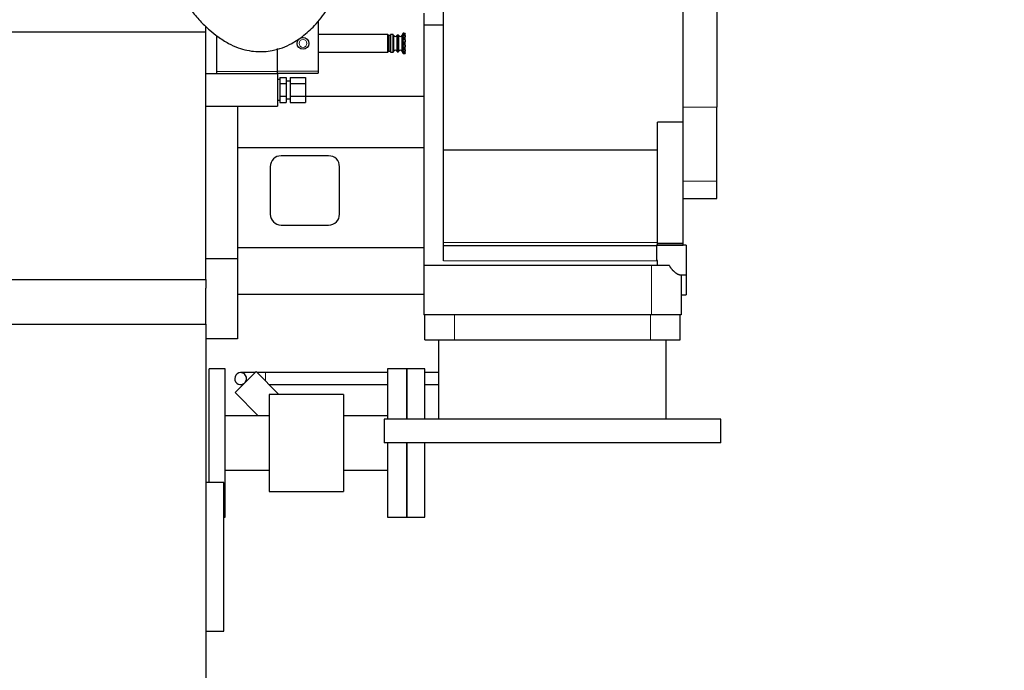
# Model space of a CAD drawing. Header units: inches. Extents: x 0 to 17820, y -10 to 12600.
# Tile 332 of 338: x 15421 to 16416, y 7963 to 8620. Entities that reach past the tile are written whole.
import ezdxf

# ---------------------------------------------------------------- set-up
doc = ezdxf.new("R2010")
doc.units = ezdxf.units.IN
doc.layers.add('1', color=7, linetype='Continuous', true_color=0xffffff)
doc.layers.add('254', color=7, linetype='Continuous', true_color=0xffffff)
doc.styles.add('latin_extended', font='simplex.shx')
doc.dimstyles.get("Standard").update_dxf_attribs({"dimtxt": 0.18, "dimasz": 0.18, "dimexe": 0.18, "dimexo": 0.0625, "dimgap": 0.09, "dimtad": 0, "dimtih": 1, "dimtoh": 1, "dimdec": 4, "dimzin": 0, "dimdsep": 46, "dimtxsty": 'Standard', "dimcen": 0.09, "dimadec": 0, "dimazin": 0, "dimtfac": 1, "dimtdec": 4, "dimtofl": 0, "dimtmove": 0, "dimatfit": 3, "dimfxl": 1, "dimtolj": 1, "dimtzin": 0, "dimarcsym": 0})

# ---------------------------------------------------------------- blocks, each defined once
blk = doc.blocks.new('_U1')
at = {"layer": '254', "color": 3, "linetype": 'Continuous', "lineweight": 13, "transparency": 16777216}
for p, q in [((11939.41, 8917.87), (11939.41, 7090.21)), ((15609.41, 8535.85), (15609.41, 7090.21)), ((12044.41, 7120.21), (15504.41, 7120.21))]:
    blk.add_line(p, q, dxfattribs=at)
at = {"layer": '254', "color": 3, "transparency": 16777216}
for points in [[(12044.41, 7137.71), (12044.41, 7102.71), (11939.41, 7120.21)], [(15504.41, 7102.71), (15504.41, 7137.71), (15609.41, 7120.21)]]:
    blk.add_solid(points, dxfattribs=at)
at = {"layer": 'Defpoints', "color": 0, "transparency": 16777216}
for p in [(11939.41, 8947.87), (15609.41, 8565.85), (15609.41, 7120.21)]:
    blk.add_point(p, dxfattribs=at)
at = {"layer": '254', "color": 2, "lineweight": 13, "transparency": 16777216, "insert": (13589.41, 7277.71), "char_height": 105, "attachment_point": 1, "style": 'latin_extended'}
blk.add_mtext('\\A1;3670', dxfattribs=at)
blk = doc.blocks.new('_U5')
at = {"layer": '254', "color": 3, "linetype": 'Continuous', "lineweight": 13, "transparency": 16777216}
for p, q in [((16850.98, 10328.58), (16850.98, 7090.21)), ((15609.41, 8535.85), (15609.41, 7090.21)), ((15714.41, 7120.21), (16745.98, 7120.21))]:
    blk.add_line(p, q, dxfattribs=at)
at = {"layer": '254', "color": 3, "transparency": 16777216}
for points in [[(15714.41, 7137.71), (15714.41, 7102.71), (15609.41, 7120.21)], [(16745.98, 7102.71), (16745.98, 7137.71), (16850.98, 7120.21)]]:
    blk.add_solid(points, dxfattribs=at)
at = {"layer": 'Defpoints', "color": 0, "transparency": 16777216}
for p in [(16850.98, 10358.58), (15609.41, 8565.85), (16850.98, 7120.21)]:
    blk.add_point(p, dxfattribs=at)
at = {"layer": '254', "color": 2, "lineweight": 13, "transparency": 16777216, "insert": (16055.2, 7277.71), "char_height": 105, "attachment_point": 1, "style": 'latin_extended'}
blk.add_mtext('\\A1;1242', dxfattribs=at)
blk = doc.blocks.new('_U8')
at = {"layer": '254', "color": 3, "linetype": 'Continuous', "lineweight": 13, "transparency": 16777216}
for p, q in [((15609.41, 8637.85), (15609.41, 11506.59)), ((16376.48, 11160.29), (16376.48, 11506.59)), ((15714.41, 11476.59), (16271.48, 11476.59))]:
    blk.add_line(p, q, dxfattribs=at)
at = {"layer": '254', "color": 3, "transparency": 16777216}
for points in [[(15714.41, 11494.09), (15714.41, 11459.09), (15609.41, 11476.59)], [(16271.48, 11459.09), (16271.48, 11494.09), (16376.48, 11476.59)]]:
    blk.add_solid(points, dxfattribs=at)
at = {"layer": 'Defpoints', "color": 0, "transparency": 16777216}
for p in [(16376.48, 11476.59), (16376.48, 11130.29), (15609.41, 8607.85)]:
    blk.add_point(p, dxfattribs=at)
at = {"layer": '254', "color": 2, "lineweight": 13, "transparency": 16777216, "insert": (15857.95, 11634.09), "char_height": 105, "attachment_point": 1, "style": 'latin_extended'}
blk.add_mtext('\\A1;767', dxfattribs=at)

msp = doc.modelspace()

# ---------------------------------------------------------------- linework, layer by layer
at = {"layer": '1', "color": 2, "linetype": 'Continuous', "lineweight": 25}
for p, q in [((15849.413, 8615.091), (15849.413, 8681.065)), ((16125.413, 8664.285), (16125.413, 8531.832)), ((16091.413, 8516.94), (16091.413, 8634.807)), ((15829.413, 8626.854), (15829.413, 8542.854)), ((15609.413, 8607.854), (15609.413, 8613.411)), ((15722.913, 8619.145), (15722.913, 8568.354)), ((15829.413, 8615.091), (15849.413, 8615.091)), ((15849.413, 8376.899), (15849.413, 8615.091)), ((12539.458, 8607.854), (15609.413, 8607.854)), ((15609.413, 8357.854), (15609.413, 8607.854)), ((15620.413, 8567.854), (15620.413, 8603.973)), ((15793.013, 8605.354), (15722.913, 8605.354)), ((15794.213, 8604.154), (15793.013, 8605.354)), ((15793.013, 8587.354), (15793.013, 8605.354)), ((15795.713, 8604.354), (15794.213, 8604.354)), ((15794.213, 8588.354), (15794.213, 8604.354)), ((15795.713, 8587.854), (15795.713, 8604.854)), ((15798.216, 8605.354), (15796.213, 8605.354)), ((15799.197, 8604.154), (15798.649, 8605.104)), ((15802.517, 8604.654), (15802.228, 8604.154)), ((15803.735, 8604.754), (15802.69, 8604.754)), ((15804.197, 8604.154), (15803.909, 8604.654)), ((15808.643, 8606.604), (15807.228, 8604.154)), ((15809.313, 8606.604), (15808.643, 8606.604)), ((15808.643, 8586.104), (15808.643, 8606.604)), ((15809.313, 8606.604), (15809.313, 8606.47)), ((15810.713, 8606.476), (15809.313, 8606.476)), ((15809.313, 8604.289), (15809.313, 8605.94)), ((15809.313, 8599.981), (15809.313, 8602.842)), ((15810.713, 8606.47), (15810.713, 8606.476)), ((15810.713, 8606.47), (15810.713, 8605.94)), ((15810.713, 8605.747), (15810.713, 8605.94)), ((15810.713, 8604.401), (15810.713, 8605.747)), ((15810.713, 8604.289), (15810.713, 8604.401)), ((15810.713, 8604.289), (15810.713, 8602.842)), ((15810.713, 8602.555), (15810.713, 8602.842)), ((15810.713, 8600.222), (15810.713, 8602.555)), ((15681.913, 8567.854), (15681.913, 8591.129)), ((15809.313, 8594.702), (15809.313, 8598.006)), ((15809.313, 8589.865), (15809.313, 8592.726)), ((15810.713, 8599.981), (15810.713, 8600.222)), ((15810.713, 8599.981), (15810.713, 8598.006)), ((15810.713, 8597.701), (15810.713, 8598.006)), ((15810.713, 8595.007), (15810.713, 8597.701)), ((15810.713, 8594.702), (15810.713, 8595.007)), ((15810.713, 8594.702), (15810.713, 8592.726)), ((15810.713, 8592.485), (15810.713, 8592.726)), ((15810.713, 8590.153), (15810.713, 8592.485)), ((15722.913, 8587.354), (15793.013, 8587.354)), ((15793.013, 8587.354), (15794.213, 8588.554)), ((15794.213, 8588.354), (15795.713, 8588.354)), ((15796.213, 8587.354), (15798.216, 8587.354)), ((15798.649, 8587.604), (15799.197, 8588.554)), ((15802.228, 8588.554), (15802.517, 8588.054)), ((15802.69, 8587.954), (15803.735, 8587.954)), ((15803.909, 8588.054), (15804.197, 8588.554)), ((15807.228, 8588.554), (15808.643, 8586.104)), ((15808.643, 8586.104), (15809.313, 8586.104)), ((15809.313, 8586.767), (15809.313, 8588.419)), ((15809.313, 8586.104), (15809.313, 8586.238)), ((15809.313, 8586.231), (15810.713, 8586.231)), ((15810.713, 8589.865), (15810.713, 8590.153)), ((15810.713, 8589.865), (15810.713, 8588.419)), ((15810.713, 8588.307), (15810.713, 8588.419)), ((15810.713, 8586.96), (15810.713, 8588.307)), ((15810.713, 8586.767), (15810.713, 8586.96)), ((15810.713, 8586.767), (15810.713, 8586.238)), ((15810.713, 8586.231), (15810.713, 8586.238)), ((15609.413, 8565.854), (15681.913, 8565.854)), ((15620.413, 8565.854), (15620.413, 8567.854)), ((15681.913, 8565.854), (15681.913, 8567.854)), ((15681.913, 8566.354), (15722.913, 8566.354)), ((15681.913, 8565.854), (15681.913, 8532.854)), ((15684.013, 8562.055), (15690.413, 8562.055)), ((15684.013, 8562.055), (15684.013, 8555.705)), ((15690.413, 8562.055), (15690.413, 8555.705)), ((15694.413, 8562.055), (15694.413, 8555.705)), ((15694.413, 8562.055), (15709.913, 8562.055)), ((15709.913, 8562.055), (15709.913, 8555.705)), ((15722.913, 8568.354), (15722.913, 8566.354)), ((15684.013, 8559.854), (15681.913, 8559.854)), ((15684.013, 8555.705), (15684.013, 8543.003)), ((15684.013, 8555.705), (15690.413, 8555.705)), ((15694.413, 8558.354), (15690.413, 8558.354)), ((15690.413, 8555.705), (15690.413, 8543.003)), ((15694.413, 8555.705), (15694.413, 8543.003)), ((15694.413, 8555.705), (15709.913, 8555.705)), ((15709.913, 8555.705), (15709.913, 8543.003)), ((15684.013, 8543.003), (15690.413, 8543.003)), ((15684.013, 8543.003), (15684.013, 8536.652)), ((15690.413, 8543.003), (15690.413, 8536.652)), ((15694.413, 8543.003), (15694.413, 8536.652)), ((15694.413, 8543.003), (15709.913, 8543.003)), ((15709.913, 8543.003), (15709.913, 8536.652)), ((15829.413, 8542.854), (15709.915, 8542.854)), ((15829.413, 8542.854), (15829.413, 8490.854)), ((15609.413, 8532.854), (15681.913, 8532.854)), ((15641.413, 8532.866), (15641.413, 8378.795)), ((15681.913, 8538.854), (15684.013, 8538.854)), ((15684.013, 8536.652), (15690.413, 8536.652)), ((15690.413, 8540.354), (15694.413, 8540.354)), ((15694.413, 8536.652), (15709.913, 8536.652)), ((16125.413, 8457.268), (16125.413, 8531.832)), ((16065.413, 8488.544), (16065.413, 8516.94)), ((16091.413, 8516.94), (16065.413, 8516.94)), ((16091.413, 8394.168), (16091.413, 8516.94)), ((15829.413, 8490.854), (15641.413, 8490.854)), ((15733.413, 8482.854), (15685.413, 8482.854)), ((15829.413, 8490.854), (15829.413, 8390.069)), ((16065.413, 8488.544), (15849.413, 8488.544)), ((16065.413, 8395.221), (16065.413, 8488.544)), ((15674.413, 8471.854), (15674.413, 8423.854)), ((15744.413, 8423.854), (15744.413, 8471.854)), ((16125.413, 8439.722), (16125.413, 8457.268)), ((16091.413, 8439.722), (16125.413, 8439.722)), ((15685.413, 8412.854), (15733.413, 8412.854)), ((16094.413, 8392.591), (16064.413, 8392.591)), ((16064.413, 8392.591), (16064.413, 8377.246)), ((16065.413, 8392.591), (16065.413, 8395.221)), ((16091.413, 8394.168), (16065.413, 8394.168)), ((16065.413, 8392.729), (16091.413, 8392.729)), ((16091.413, 8392.729), (16091.413, 8394.168)), ((16094.413, 8392.591), (16094.413, 8362.591)), ((15829.413, 8390.069), (15641.413, 8390.069)), ((15829.413, 8390.069), (15829.413, 8367.353)), ((16064.413, 8391.899), (15849.413, 8391.899)), ((15641.413, 8378.795), (15609.413, 8378.795)), ((15641.413, 8378.795), (15641.413, 8297.854)), ((16065.413, 8377.246), (16064.413, 8377.246)), ((16065.413, 8376.899), (16065.413, 8377.246)), ((16065.413, 8372.099), (16065.413, 8376.899)), ((16059.413, 8372.099), (15829.413, 8372.099)), ((15829.413, 8367.353), (15829.413, 8322.099)), ((16077.468, 8372.099), (16059.413, 8372.099)), ((16087.625, 8362.591), (16094.413, 8362.591)), ((16089.413, 8362.591), (16089.413, 8322.099)), ((16094.413, 8362.59), (16094.413, 8342.599)), ((14985.284, 8357.854), (15609.413, 8357.854)), ((15609.413, 8357.853), (15609.413, 8349.116)), ((15609.413, 8312.854), (15609.413, 8349.116)), ((15829.413, 8342.854), (15641.413, 8342.854)), ((16089.413, 8342.599), (16094.413, 8342.599)), ((15019.739, 8312.854), (15609.413, 8312.854)), ((15609.413, 8312.854), (15609.413, 8312.164)), ((16059.413, 8322.099), (15829.413, 8322.099)), ((15830.413, 8296.854), (15830.413, 8322.099)), ((16089.413, 8322.099), (16059.413, 8322.099)), ((16088.413, 8296.854), (16088.413, 8322.099)), ((15609.413, 8312.162), (15609.413, 7779.458)), ((15641.413, 8297.854), (15609.413, 8297.854)), ((15830.413, 8296.854), (15860.413, 8296.854)), ((15844.413, 8296.854), (15844.413, 8216.854)), ((15860.413, 8296.854), (16058.413, 8296.854)), ((16058.413, 8296.854), (16088.413, 8296.854)), ((16074.413, 8216.854), (16074.413, 8296.854)), ((15628.913, 8267.854), (15612.913, 8267.854)), ((15612.913, 8152.86), (15612.913, 8267.854)), ((15628.913, 8117.854), (15628.913, 8267.854)), ((15638.874, 8243.73), (15660.087, 8264.943)), ((15658.997, 8263.854), (15644.53, 8263.854)), ((15660.087, 8264.943), (15683.176, 8241.853)), ((15669.53, 8263.854), (15661.176, 8263.854)), ((15792.911, 8263.854), (15669.53, 8263.854)), ((15812.413, 8267.854), (15792.913, 8267.854)), ((15792.913, 8267.854), (15792.913, 8216.855)), ((15830.413, 8267.854), (15812.413, 8267.854)), ((15812.413, 8216.848), (15812.413, 8267.854)), ((15812.413, 8267.854), (15812.413, 8216.855)), ((15844.411, 8263.854), (15830.41, 8263.854)), ((15830.413, 8216.848), (15830.413, 8267.854)), ((15638.874, 8243.73), (15662.25, 8220.353)), ((15644.53, 8251.854), (15646.998, 8251.854)), ((15673.177, 8251.854), (15792.911, 8251.854)), ((15830.41, 8251.854), (15844.411, 8251.854)), ((15748.413, 8241.854), (15673.413, 8241.854)), ((15673.413, 8241.854), (15673.413, 8143.854)), ((15748.413, 8241.854), (15748.413, 8143.854)), ((15673.413, 8220.354), (15628.913, 8220.354)), ((15792.913, 8220.354), (15748.413, 8220.354)), ((15789.413, 8216.854), (15789.413, 8192.854)), ((16129.413, 8216.854), (15789.413, 8216.854)), ((16129.413, 8192.854), (16129.413, 8216.854)), ((16129.413, 8192.854), (15789.413, 8192.854)), ((15792.913, 8192.854), (15792.913, 8117.854)), ((15812.413, 8117.854), (15812.413, 8192.854)), ((15812.413, 8192.854), (15812.413, 8117.854)), ((15830.413, 8117.854), (15830.413, 8192.854)), ((15628.913, 8165.354), (15673.413, 8165.354)), ((15748.413, 8165.354), (15792.913, 8165.354)), ((15627.413, 8152.854), (15609.413, 8152.854)), ((15627.413, 8077.854), (15627.413, 8152.854)), ((15673.413, 8143.854), (15748.413, 8143.854)), ((15627.413, 8117.854), (15628.913, 8117.854)), ((15792.913, 8117.854), (15812.413, 8117.854)), ((15812.413, 8117.854), (15830.413, 8117.854)), ((15627.413, 8002.854), (15627.413, 8077.854)), ((15609.413, 8002.854), (15627.413, 8002.854))]:
    msp.add_line(p, q, dxfattribs=at)
at = {"layer": '1', "color": 110, "linetype": 'Continuous', "lineweight": 13}
for p, q in [((15796.213, 8587.354), (15796.213, 8605.354)), ((15798.216, 8587.354), (15798.216, 8605.354)), ((15798.649, 8587.604), (15798.649, 8605.104)), ((15799.197, 8588.554), (15799.197, 8604.154)), ((15802.228, 8588.554), (15802.228, 8604.154)), ((15802.517, 8588.054), (15802.517, 8604.654)), ((15802.69, 8587.954), (15802.69, 8604.754)), ((15803.735, 8587.954), (15803.735, 8604.754)), ((15803.909, 8588.054), (15803.909, 8604.654)), ((15804.197, 8588.554), (15804.197, 8604.154)), ((15807.228, 8588.554), (15807.228, 8604.154)), ((15810.713, 8606.47), (15809.313, 8606.47)), ((15810.713, 8605.94), (15809.313, 8605.94)), ((15809.313, 8605.747), (15810.713, 8605.747)), ((15809.313, 8604.401), (15810.713, 8604.401)), ((15810.713, 8604.289), (15809.313, 8604.289)), ((15810.713, 8602.842), (15809.313, 8602.842)), ((15809.313, 8602.555), (15810.713, 8602.555)), ((15809.313, 8600.222), (15810.713, 8600.222)), ((15810.713, 8599.981), (15809.313, 8599.981)), ((15810.713, 8598.006), (15809.313, 8598.006)), ((15809.313, 8597.701), (15810.713, 8597.701)), ((15809.313, 8595.007), (15810.713, 8595.007)), ((15810.713, 8594.702), (15809.313, 8594.702)), ((15810.713, 8592.726), (15809.313, 8592.726)), ((15809.313, 8592.485), (15810.713, 8592.485)), ((15809.313, 8590.153), (15810.713, 8590.153)), ((15810.713, 8589.865), (15809.313, 8589.865)), ((15810.713, 8588.419), (15809.313, 8588.419)), ((15809.313, 8588.307), (15810.713, 8588.307)), ((15809.313, 8586.96), (15810.713, 8586.96)), ((15810.713, 8586.767), (15809.313, 8586.767)), ((15810.713, 8586.238), (15809.313, 8586.238)), ((15681.913, 8567.854), (15620.413, 8567.854)), ((15681.913, 8568.354), (15722.913, 8568.354)), ((16125.413, 8531.832), (16091.413, 8531.832)), ((16125.413, 8457.268), (16091.413, 8457.268)), ((16065.413, 8395.221), (15849.413, 8395.221)), ((16065.413, 8376.899), (15849.413, 8376.899)), ((16059.413, 8372.099), (16059.413, 8322.099)), ((15860.413, 8296.854), (15860.413, 8322.099)), ((16058.413, 8296.854), (16058.413, 8322.099)), ((15669.53, 8263.854), (15669.53, 8255.501))]:
    msp.add_line(p, q, dxfattribs=at)
at = {"layer": '1', "color": 2, "linetype": 'Continuous', "lineweight": 25}
msp.add_circle((15707.513, 8596.354), 6, dxfattribs=at)
at = {"layer": '1', "color": 110, "linetype": 'Continuous', "lineweight": 13}
msp.add_circle((15707.513, 8596.354), 4, dxfattribs=at)
at = {"layer": '1', "color": 2, "linetype": 'Continuous', "lineweight": 25}
for centre, radius, start, end in [((15796.213, 8604.854), 0.5, 90, 180), ((15798.216, 8604.854), 0.5, 30, 90), ((15800.713, 8605.029), 1.75, 210, 330), ((15802.69, 8604.554), 0.2, 90, 150), ((15803.735, 8604.554), 0.2, 30, 90), ((15805.713, 8605.029), 1.75, 210, 330), ((15796.213, 8587.854), 0.5, 180, 270), ((15798.216, 8587.854), 0.5, 270, 330), ((15800.713, 8587.679), 1.75, 30, 150), ((15802.69, 8588.154), 0.2, 210, 270), ((15803.735, 8588.154), 0.2, 270, 330), ((15805.713, 8587.679), 1.75, 30, 150), ((15685.413, 8471.854), 11, 90, 180), ((15733.413, 8471.854), 11, 0, 90), ((15685.413, 8423.854), 11, 180, 270), ((15733.413, 8423.854), 11, 270, 0), ((15644.53, 8257.854), 6, 318.63375, 180), ((15644.53, 8257.854), 6, 180, 311.371875)]:
    msp.add_arc(centre, radius, start, end, dxfattribs=at)
for points, knots in [([(15595.466, 8628.46), (15598.401, 8624.789), (15604.139, 8618.263), (15612.839, 8609.836), (15621.983, 8602.497), (15631.548, 8596.457), (15644.317, 8590.725), (15659.322, 8587.374), (15678.132, 8588.514), (15694.024, 8594.505), (15708.055, 8603.745), (15720.245, 8614.912), (15732.765, 8630.67), (15744.226, 8650.279), (15751.479, 8667.398), (15755.228, 8680.062), (15756.916, 8687.598), (15757.344, 8692.703), (15757.413, 8695.338)], [0, 0, 0, 0, 0.0593362, 0.1104777, 0.1545068, 0.2097863, 0.2558904, 0.3348433, 0.4069259, 0.4976508, 0.5519127, 0.6219455, 0.7076325, 0.8051222, 0.9054042, 0.9372058, 0.9679322, 1, 1, 1, 1]), ([(16087.686, 8362.591), (16087.602, 8362.592), (16087.514, 8362.598), (16087.393, 8362.614), (16087.363, 8362.618), (16087.302, 8362.628), (16087.271, 8362.634), (16087.177, 8362.653), (16087.114, 8362.667), (16086.921, 8362.719), (16086.788, 8362.762), (16086.514, 8362.865), (16086.231, 8362.986), (16085.784, 8363.216), (16085.47, 8363.401), (16085.269, 8363.526), (16085.229, 8363.552), (16085.148, 8363.604), (16085.025, 8363.683), (16084.902, 8363.766), (16084.653, 8363.938), (16084.316, 8364.18), (16083.971, 8364.448), (16083.447, 8364.868), (16083.09, 8365.173), (16082.636, 8365.585), (16082.545, 8365.668), (16082.362, 8365.84), (16082.27, 8365.927), (16081.994, 8366.192), (16081.625, 8366.555), (16081.258, 8366.939), (16080.891, 8367.332), (16080.708, 8367.534), (16080.343, 8367.949), (16080.162, 8368.162), (16079.801, 8368.598), (16079.622, 8368.822), (16079.268, 8369.282), (16079.092, 8369.517), (16078.875, 8369.82), (16078.832, 8369.881), (16078.746, 8370.004), (16078.703, 8370.066), (16078.575, 8370.253), (16078.49, 8370.379), (16078.24, 8370.76), (16078.078, 8371.02), (16077.765, 8371.55), (16077.613, 8371.821), (16077.468, 8372.099)], [0, 0, 0, 0, 0.0367713, 0.0367713, 0.0488116, 0.0488116, 0.060852, 0.060852, 0.0849327, 0.0849327, 0.1330941, 0.1330941, 0.1812556, 0.229417, 0.2775784, 0.2775784, 0.2896188, 0.2896188, 0.3016592, 0.3257399, 0.3257399, 0.3739013, 0.4220628, 0.4220628, 0.5183856, 0.5183856, 0.5424663, 0.5424663, 0.5665471, 0.5665471, 0.6147085, 0.6628699, 0.6628699, 0.7110314, 0.7110314, 0.7591928, 0.7591928, 0.8073543, 0.8073543, 0.8555157, 0.8555157, 0.867556, 0.867556, 0.8795964, 0.8795964, 0.9036771, 0.9036771, 0.9518386, 0.9518386, 1, 1, 1, 1])]:
    msp.add_open_spline(points, degree=3, knots=knots, dxfattribs=at)

# ---------------------------------------------------------------- dimensions: what is measured, and where the dimension line sits
at = {"layer": '254', "color": 2, "linetype": 'Continuous', "lineweight": 13}
for base, p1, p2, override, picture, middle in [((16376.48, 11476.588), (15609.413, 8607.854), (16376.48, 11130.286), {"dimscale": 30, "dimtxt": 3.5, "dimasz": 3.5, "dimexe": 1, "dimexo": 1, "dimgap": 1.75, "dimtad": 1, "dimtih": 1, "dimtoh": 0, "dimdec": 0, "dimlfac": 1, "dimzin": 8, "dimdsep": 46, "dimlunit": 2, "dimtxsty": 'latin_extended', "dimsah": 1, "dimse1": 0, "dimse2": 0, "dimsd1": 0, "dimsd2": 0, "dimclrd": 3, "dimclre": 3, "dimclrt": 2, "dimtol": 0, "dimtm": -0.1, "dimtfac": 0.714286, "dimtdec": 3, "dimtofl": 1, "dimtmove": 0, "dimtzin": 8, "dimlwd": 13, "dimlwe": 13}, '_U8', (15992.946, 11476.588)), ((16850.979, 7120.207), (15609.413, 8565.854), (16850.979, 10358.582), {"dimscale": 30, "dimtxt": 3.5, "dimasz": 3.5, "dimexe": 1, "dimexo": 1, "dimgap": 1.75, "dimtad": 1, "dimtih": 1, "dimtoh": 0, "dimdec": 0, "dimlfac": 1, "dimzin": 8, "dimdsep": 46, "dimlunit": 2, "dimtxsty": 'latin_extended', "dimsah": 1, "dimse1": 0, "dimse2": 0, "dimsd1": 0, "dimsd2": 0, "dimclrd": 3, "dimclre": 3, "dimclrt": 2, "dimtol": 0, "dimtm": -0.1, "dimtfac": 0.714286, "dimtdec": 3, "dimtofl": 1, "dimtmove": 0, "dimtzin": 8, "dimlwd": 13, "dimlwe": 13}, '_U5', (16230.196, 7120.207)), ((15609.413, 7120.207), (11939.413, 8947.869), (15609.413, 8565.854), {"dimscale": 30, "dimtxt": 3.5, "dimasz": 3.5, "dimexe": 1, "dimexo": 1, "dimgap": 1.75, "dimtad": 1, "dimtih": 1, "dimtoh": 0, "dimdec": 2, "dimlfac": 1, "dimzin": 8, "dimdsep": 46, "dimlunit": 2, "dimtxsty": 'latin_extended', "dimsah": 1, "dimse1": 0, "dimse2": 0, "dimsd1": 0, "dimsd2": 0, "dimclrd": 3, "dimclre": 3, "dimclrt": 2, "dimtol": 0, "dimtm": -0.1, "dimtfac": 0.714286, "dimtdec": 3, "dimtofl": 1, "dimtmove": 0, "dimtzin": 8, "dimlwd": 13, "dimlwe": 13}, '_U1', (13774.413, 7120.207))]:
    dim = msp.add_linear_dim(base=base, p1=p1, p2=p2, dimstyle='Standard', override=override, dxfattribs=at)
    dim.commit()
    dim.dimension.update_dxf_attribs({"geometry": picture, "text_midpoint": middle, "dimtype": 160})

doc.saveas('drawing.dxf')
